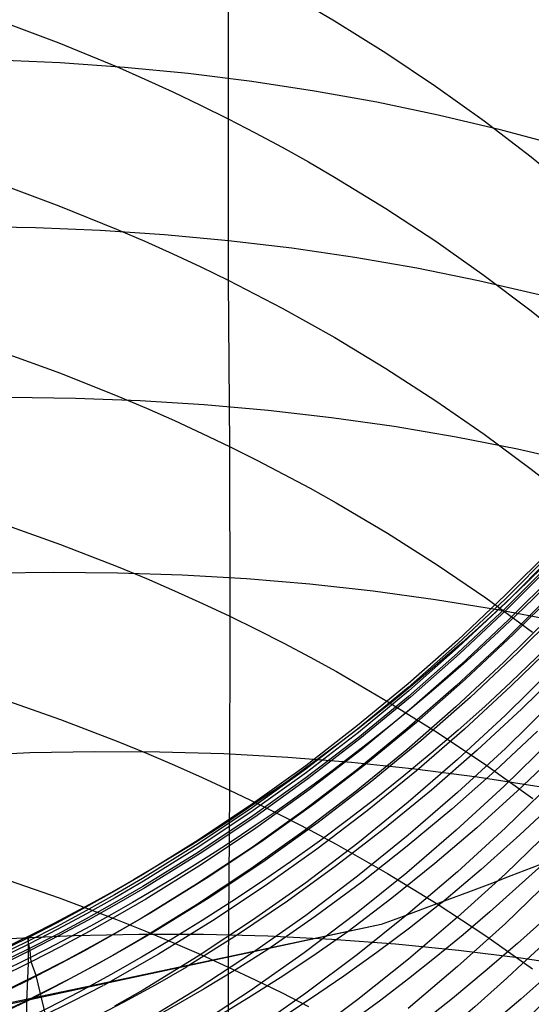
# Model space of a CAD drawing. Extents: x -383 to 1849, y -1185 to -529.
# Tile 603 of 656: x 418.68 to 422.49, y -941.87 to -934.54. Entities that reach past the tile are written whole.
import ezdxf

# ---------------------------------------------------------------- set-up
doc = ezdxf.new("R2010")
doc.units = 0
doc.layers.add('PREDEFINITO', color=7, linetype='CONTINUOUS')

msp = doc.modelspace()

# ---------------------------------------------------------------- linework, layer by layer
at = {"layer": 'PREDEFINITO'}
for p, q in [((420.2322, -934.1028, 633.724), (420.2319, -935.2748, 635.3395)), ((420.8314, -934.4299, 633.4635), (421.0262, -934.5447, 633.3725)), ((418.5322, -934.5444, 635.9521), (418.9697, -934.7094, 635.8125)), ((421.0262, -934.5447, 633.3725), (421.4082, -934.7824, 633.1843)), ((418.9697, -934.7094, 635.8125), (419.3991, -934.8862, 635.6639)), ((421.4082, -934.7824, 633.1843), (421.7799, -935.0308, 632.9883)), ((418.4962, -934.8337, 511.9742), (418.9787, -934.8554, 512.0685)), ((418.9787, -934.8554, 512.0685), (419.4586, -934.8894, 512.1714)), ((419.3991, -934.8862, 635.6639), (419.6107, -934.9789, 635.5862)), ((419.4586, -934.8894, 512.1714), (419.9353, -934.9358, 512.2827)), ((419.9353, -934.9358, 512.2827), (420.4082, -934.9945, 512.4025)), ((419.6107, -934.9789, 635.5862), (419.82, -935.0746, 635.5062)), ((420.4082, -934.9945, 512.4025), (420.8769, -935.0656, 512.5306)), ((419.82, -935.0746, 635.5062), (420.0271, -935.1733, 635.424)), ((420.8769, -935.0656, 512.5306), (421.3409, -935.1489, 512.6669)), ((421.7799, -935.0308, 632.9883), (422.1409, -935.2894, 632.7848)), ((421.3409, -935.1489, 512.6669), (421.7994, -935.2446, 512.8114)), ((420.0271, -935.1733, 635.424), (420.2319, -935.2748, 635.3395)), ((420.2319, -935.2748, 635.3395), (420.4342, -935.3792, 635.2527)), ((420.2319, -935.2748, 635.3395), (420.2326, -936.4783, 636.9306)), ((421.7994, -935.2446, 512.8114), (422.2521, -935.3527, 512.964)), ((422.1409, -935.2894, 632.7848), (422.4911, -935.5579, 632.5739)), ((420.4342, -935.3792, 635.2527), (420.6341, -935.4865, 635.1638)), ((422.2521, -935.3527, 512.964), (422.6983, -935.473, 513.1245)), ((420.6341, -935.4865, 635.1638), (420.8315, -935.5967, 635.0727)), ((420.8315, -935.5967, 635.0727), (421.0264, -935.7096, 634.9795)), ((422.4911, -935.5579, 632.5739), (422.8301, -935.8359, 632.3562)), ((421.0264, -935.7096, 634.9795), (421.4086, -935.9435, 634.7867)), ((418.5327, -935.7605, 637.5573), (418.9703, -935.9226, 637.4145)), ((418.9703, -935.9226, 637.4145), (419.3998, -936.0963, 637.2625)), ((421.4086, -935.9435, 634.7867), (421.7804, -936.1879, 634.5859)), ((418.3118, -936.0765, 510.3214), (418.7964, -936.0844, 510.4095)), ((418.7964, -936.0844, 510.4095), (419.2789, -936.1044, 510.5065)), ((419.2789, -936.1044, 510.5065), (419.7586, -936.1366, 510.6124)), ((419.3998, -936.0963, 637.2625), (419.6114, -936.1875, 637.183)), ((419.6114, -936.1875, 637.183), (419.8207, -936.2816, 637.1012)), ((419.7586, -936.1366, 510.6124), (420.2352, -936.1809, 510.7269)), ((420.2352, -936.1809, 510.7269), (420.708, -936.2374, 510.8501)), ((421.7804, -936.1879, 634.5859), (422.1416, -936.4425, 634.3773)), ((420.708, -936.2374, 510.8501), (421.1765, -936.306, 510.9817)), ((419.8207, -936.2816, 637.1012), (420.0278, -936.3785, 637.0171)), ((421.1765, -936.306, 510.9817), (421.6401, -936.3867, 511.1218)), ((420.0278, -936.3785, 637.0171), (420.2326, -936.4783, 636.9306)), ((421.6401, -936.3867, 511.1218), (422.0983, -936.4797, 511.2703)), ((420.2326, -936.4783, 636.9306), (420.435, -936.581, 636.8419)), ((420.2326, -936.4783, 636.9306), (420.2437, -937.7177, 638.4934)), ((422.0983, -936.4797, 511.2703), (422.5506, -936.5847, 511.427)), ((422.1416, -936.4425, 634.3773), (422.4919, -936.7068, 634.1613)), ((420.435, -936.581, 636.8419), (420.6349, -936.6864, 636.7509)), ((420.6349, -936.6864, 636.7509), (420.8323, -936.7947, 636.6576)), ((422.4919, -936.7068, 634.1613), (422.8311, -936.9804, 633.9382)), ((420.8323, -936.7947, 636.6576), (421.0272, -936.9057, 636.5622)), ((421.0272, -936.9057, 636.5622), (421.4094, -937.1357, 636.365)), ((418.5435, -937.0122, 639.1343), (418.9812, -937.1716, 638.9883)), ((421.4094, -937.1357, 636.365), (421.7813, -937.376, 636.1594)), ((418.9812, -937.1716, 638.9883), (419.4108, -937.3423, 638.8328)), ((418.6106, -937.3505, 508.7705), (419.0943, -937.3565, 508.8607)), ((419.0943, -937.3565, 508.8607), (419.5759, -937.3745, 508.9601)), ((419.4108, -937.3423, 638.8328), (419.6224, -937.4319, 638.7515)), ((419.5759, -937.3745, 508.9601), (420.0548, -937.4045, 509.0685)), ((419.6224, -937.4319, 638.7515), (419.8318, -937.5243, 638.6678)), ((420.0548, -937.4045, 509.0685), (420.5304, -937.4464, 509.1859)), ((421.7813, -937.376, 636.1594), (422.1425, -937.6264, 635.9459)), ((420.5304, -937.4464, 509.1859), (421.0022, -937.5004, 509.3121)), ((421.0022, -937.5004, 509.3121), (421.4697, -937.5664, 509.4471)), ((419.8318, -937.5243, 638.6678), (420.0389, -937.6196, 638.5818)), ((421.4697, -937.5664, 509.4471), (421.9323, -937.6444, 509.5907)), ((420.0389, -937.6196, 638.5818), (420.2437, -937.7177, 638.4934)), ((421.9323, -937.6444, 509.5907), (422.3895, -937.7344, 509.7429)), ((422.1425, -937.6264, 635.9459), (422.4928, -937.8863, 635.7248)), ((420.2437, -937.7177, 638.4934), (420.446, -937.8186, 638.4026)), ((420.2437, -937.7177, 638.4934), (420.2448, -938.9826, 640.0356)), ((422.3895, -937.7344, 509.7429), (422.8408, -937.8364, 509.9035)), ((420.446, -937.8186, 638.4026), (420.6459, -937.9222, 638.3095)), ((420.6459, -937.9222, 638.3095), (420.8433, -938.0286, 638.2142)), ((422.4928, -937.8863, 635.7248), (422.8319, -938.1554, 635.4963)), ((420.8433, -938.0286, 638.2142), (421.0382, -938.1377, 638.1166)), ((421.0382, -938.1377, 638.1166), (421.4203, -938.3637, 637.9149)), ((418.5446, -938.29, 640.6902), (418.9823, -938.4465, 640.5411)), ((421.4203, -938.3637, 637.9149), (421.792, -938.5999, 637.7047)), ((418.9823, -938.4465, 640.5411), (419.4119, -938.6141, 640.3823)), ((422.6458, -938.4791, 576.5063), (422.2995, -938.8264, 576.4965)), ((422.646, -938.5054, 575.0402), (422.2996, -938.8529, 575.0385)), ((422.6516, -938.5318, 573.3847), (422.3053, -938.8786, 573.3837)), ((421.792, -938.5999, 637.7047), (422.153, -938.8459, 637.4863)), ((422.6472, -938.5774, 579.4009), (422.3008, -938.9232, 579.3732)), ((422.6617, -938.5797, 571.8853), (422.3153, -938.9267, 571.889)), ((418.4421, -938.6606, 507.1668), (418.9267, -938.6532, 507.2499)), ((418.9267, -938.6532, 507.2499), (419.4095, -938.6576, 507.3425)), ((419.4095, -938.6576, 507.3425), (419.8902, -938.6738, 507.4444)), ((419.4119, -938.6141, 640.3823), (419.6235, -938.702, 640.2992)), ((419.8902, -938.6738, 507.4444), (420.3681, -938.7019, 507.5556)), ((422.6727, -938.6603, 570.4052), (422.3259, -939.0077, 570.4145)), ((419.6235, -938.702, 640.2992), (419.833, -938.7928, 640.2138)), ((420.3681, -938.7019, 507.5556), (420.8427, -938.7418, 507.6759)), ((420.8427, -938.7418, 507.6759), (421.3135, -938.7935, 507.8053)), ((419.833, -938.7928, 640.2138), (420.0401, -938.8863, 640.1259)), ((421.3135, -938.7935, 507.8053), (421.7799, -938.8571, 507.9437)), ((422.2995, -938.8264, 576.4965), (421.9425, -939.1623, 576.4874)), ((422.6367, -938.8229, 582.5721), (422.2899, -939.1677, 582.5321)), ((422.7073, -938.7696, 568.918), (422.3608, -939.1161, 568.9323)), ((420.0401, -938.8863, 640.1259), (420.2448, -938.9826, 640.0356)), ((421.7799, -938.8571, 507.9437), (422.2413, -938.9325, 508.0909)), ((422.2996, -938.8529, 575.0385), (421.9426, -939.1888, 575.0372)), ((422.3053, -938.8786, 573.3837), (421.9483, -939.2139, 573.3829)), ((422.153, -938.8459, 637.4863), (422.503, -939.1013, 637.2602)), ((422.7404, -938.907, 567.4332), (422.3939, -939.2532, 567.4528)), ((422.3008, -938.9232, 579.3732), (421.9438, -939.2575, 579.3468)), ((422.3153, -938.9267, 571.889), (421.9584, -939.262, 571.8928)), ((422.2413, -938.9325, 508.0909), (422.6974, -939.0198, 508.247)), ((420.2448, -938.9826, 640.0356), (420.2438, -940.2773, 641.5548)), ((420.2448, -938.9826, 640.0356), (420.4472, -939.0817, 639.9429)), ((422.3259, -939.0077, 570.4145), (421.9685, -939.3435, 570.4234)), ((422.6356, -938.9813, 584.125), (422.2888, -939.3252, 584.0784)), ((420.4472, -939.0817, 639.9429), (420.6471, -939.1835, 639.8478)), ((422.3608, -939.1161, 568.9323), (422.0037, -939.4511, 568.9462)), ((420.6471, -939.1835, 639.8478), (420.8445, -939.288, 639.7504)), ((421.9425, -939.1623, 576.4874), (421.5753, -939.4861, 576.479)), ((421.9426, -939.1888, 575.0372), (421.5754, -939.5128, 575.0363)), ((422.2899, -939.1677, 582.5321), (421.9326, -939.501, 582.4938)), ((422.6828, -939.1694, 565.9591), (422.3442, -939.5019, 565.9829)), ((421.9438, -939.2575, 579.3468), (421.5765, -939.5799, 579.3218)), ((421.9483, -939.2139, 573.3829), (421.581, -939.5372, 573.3825)), ((421.9584, -939.262, 571.8928), (421.5911, -939.5854, 571.8967)), ((422.3939, -939.2532, 567.4528), (422.0369, -939.5879, 567.4716)), ((420.8445, -939.288, 639.7504), (421.0394, -939.3951, 639.6507)), ((421.9685, -939.3435, 570.4234), (421.6009, -939.6673, 570.4322)), ((422.2888, -939.3252, 584.0784), (421.9314, -939.6578, 584.0337)), ((421.0394, -939.3951, 639.6507), (421.4215, -939.617, 639.4446)), ((422.6467, -939.3783, 587.1648), (422.3003, -939.7197, 587.1037)), ((422.7456, -939.3542, 564.4822), (422.4224, -939.672, 564.5097)), ((421.5753, -939.4861, 576.479), (421.198, -939.7975, 576.4713)), ((422.0037, -939.4511, 568.9462), (421.6363, -939.7741, 568.9595)), ((421.5754, -939.5128, 575.0363), (421.1981, -939.8242, 575.0358)), ((421.581, -939.5372, 573.3825), (421.2037, -939.8481, 573.3824)), ((421.9326, -939.501, 582.4938), (421.5649, -939.8224, 582.4573)), ((422.3442, -939.5019, 565.9829), (421.9957, -939.8236, 566.0057)), ((418.5436, -939.5984, 642.2224), (418.9813, -939.7518, 642.0703)), ((421.5765, -939.5799, 579.3218), (421.1992, -939.8899, 579.2981)), ((421.5911, -939.5854, 571.8967), (421.2138, -939.8963, 571.9005)), ((421.4215, -939.617, 639.4446), (421.7931, -939.849, 639.2298)), ((422.0369, -939.5879, 567.4716), (421.6695, -939.9106, 567.4895)), ((422.6463, -939.6279, 588.6753), (422.2999, -939.9681, 588.6071)), ((421.6009, -939.6673, 570.4322), (421.2232, -939.9786, 570.4407)), ((421.9314, -939.6578, 584.0337), (421.5638, -939.9784, 583.991)), ((422.4224, -939.672, 564.5097), (422.0901, -939.9799, 564.5361)), ((418.9813, -939.7518, 642.0703), (419.4109, -939.916, 641.9084)), ((421.6363, -939.7741, 568.9595), (421.2588, -940.0846, 568.9723)), ((422.3003, -939.7197, 587.1037), (421.9433, -940.0499, 587.045)), ((421.198, -939.7975, 576.4713), (420.811, -940.0959, 576.4644)), ((421.1981, -939.8242, 575.0358), (420.8111, -940.1227, 575.0357)), ((421.2037, -939.8481, 573.3824), (420.8166, -940.146, 573.3827)), ((421.5649, -939.8224, 582.4573), (421.1873, -940.1314, 582.4226)), ((421.9957, -939.8236, 566.0057), (421.6377, -940.1339, 566.0275)), ((421.7931, -939.849, 639.2298), (422.1541, -940.0906, 639.0067)), ((422.5384, -939.8391, 563.0367), (422.223, -940.1343, 563.0665)), ((419.4109, -939.916, 641.9084), (419.6225, -940.0022, 641.8237)), ((421.1992, -939.8899, 579.2981), (420.8121, -940.187, 579.2759)), ((421.2138, -939.8963, 571.9005), (420.8268, -940.1942, 571.9045)), ((421.6695, -939.9106, 567.4895), (421.2921, -940.2208, 567.5067)), ((422.6373, -939.9096, 590.1861), (422.2905, -940.249, 590.111)), ((418.2672, -940.0195, 505.5972), (418.753, -939.9987, 505.6725)), ((418.753, -939.9987, 505.6725), (419.2376, -939.9895, 505.7576)), ((419.2376, -939.9895, 505.7576), (419.7204, -939.992, 505.8524)), ((419.6225, -940.0022, 641.8237), (419.8319, -940.0912, 641.7365)), ((419.7204, -939.992, 505.8524), (420.201, -940.0062, 505.9568)), ((420.201, -940.0062, 505.9568), (420.6788, -940.032, 506.0706)), ((421.2232, -939.9786, 570.4407), (420.8359, -940.277, 570.4489)), ((421.5638, -939.9784, 583.991), (421.1861, -940.2867, 583.9504)), ((422.0901, -939.9799, 564.5361), (421.7491, -940.2775, 564.5613)), ((422.2999, -939.9681, 588.6071), (421.9428, -940.297, 588.5416)), ((422.6893, -939.9999, 561.5628), (422.3914, -940.2836, 561.5958)), ((420.6788, -940.032, 506.0706), (421.1532, -940.0695, 506.1938)), ((421.1532, -940.0695, 506.1938), (421.6238, -940.1186, 506.3262)), ((421.9433, -940.0499, 587.045), (421.5759, -940.3683, 586.9888)), ((419.8319, -940.0912, 641.7365), (420.039, -940.1829, 641.6469)), ((420.811, -940.0959, 576.4644), (420.4147, -940.381, 576.4582)), ((420.8111, -940.1227, 575.0357), (420.4147, -940.4077, 575.0361)), ((420.8166, -940.146, 573.3827), (420.4202, -940.4305, 573.3832)), ((421.1873, -940.1314, 582.4226), (420.8, -940.4277, 582.3897)), ((421.2588, -940.0846, 568.9723), (420.8717, -940.3822, 568.9845)), ((421.6377, -940.1339, 566.0275), (421.2702, -940.4324, 566.0481)), ((421.6238, -940.1186, 506.3262), (422.09, -940.1794, 506.4679)), ((422.223, -940.1343, 563.0665), (421.8994, -940.4203, 563.0949)), ((422.1541, -940.0906, 639.0067), (422.5042, -940.3414, 638.7757)), ((420.039, -940.1829, 641.6469), (420.2438, -940.2773, 641.5548)), ((420.8121, -940.187, 579.2759), (420.4157, -940.4709, 579.255)), ((420.8268, -940.1942, 571.9045), (420.4304, -940.4788, 571.9084)), ((421.2921, -940.2208, 567.5067), (420.905, -940.5182, 567.5229)), ((422.09, -940.1794, 506.4679), (422.5511, -940.2519, 506.6186)), ((422.6462, -940.2227, 591.6961), (422.2998, -940.5599, 591.6145)), ((420.2438, -940.2773, 641.5548), (420.2327, -941.5964, 643.0518)), ((420.2438, -940.2773, 641.5548), (420.4461, -940.3744, 641.4602)), ((420.8359, -940.277, 570.4489), (420.4392, -940.5619, 570.4568)), ((421.1861, -940.2867, 583.9504), (420.7988, -940.5823, 583.9118)), ((421.7491, -940.2775, 564.5613), (421.3994, -940.5644, 564.5852)), ((421.9428, -940.297, 588.5416), (421.5755, -940.6142, 588.4788)), ((422.2905, -940.249, 590.111), (421.9332, -940.5771, 590.0387)), ((422.3914, -940.2836, 561.5958), (422.086, -940.559, 561.6274)), ((420.4461, -940.3744, 641.4602), (420.646, -940.4742, 641.3632)), ((421.5759, -940.3683, 586.9888), (421.1986, -940.6745, 586.9351)), ((422.6891, -940.3477, 560.1119), (422.4078, -940.612, 560.1465)), ((420.4147, -940.381, 576.4582), (420.0092, -940.6522, 576.4528)), ((420.4147, -940.4077, 575.0361), (420.0092, -940.679, 575.0369)), ((420.4202, -940.4305, 573.3832), (420.0146, -940.7012, 573.3841)), ((420.8, -940.4277, 582.3897), (420.4034, -940.7106, 582.3588)), ((420.8717, -940.3822, 568.9845), (420.4752, -940.6664, 568.9962)), ((421.2702, -940.4324, 566.0481), (420.8938, -940.7187, 566.0677)), ((421.8994, -940.4203, 563.0949), (421.568, -940.6966, 563.122)), ((420.4157, -940.4709, 579.255), (420.0102, -940.741, 579.2357)), ((420.4304, -940.4788, 571.9084), (420.0249, -940.7495, 571.9124)), ((420.905, -940.5182, 567.5229), (420.5085, -940.8021, 567.5383)), ((420.646, -940.4742, 641.3632), (420.8434, -940.5766, 641.2639)), ((420.4392, -940.5619, 570.4568), (420.0334, -940.833, 570.4645)), ((420.7988, -940.5823, 583.9118), (420.4021, -940.8646, 583.8754)), ((420.8434, -940.5766, 641.2639), (421.0383, -940.6816, 641.1622)), ((421.3994, -940.5644, 564.5852), (421.0414, -940.8403, 564.6079)), ((421.9332, -940.5771, 590.0387), (421.5655, -940.8936, 589.9695)), ((422.086, -940.559, 561.6274), (421.7735, -940.8258, 561.6576)), ((422.2998, -940.5599, 591.6145), (421.9427, -940.8859, 591.5359)), ((422.647, -940.5654, 593.2014), (422.3006, -940.9009, 593.1133)), ((420.0092, -940.6522, 576.4528), (419.5949, -940.9092, 576.4482)), ((420.4752, -940.6664, 568.9962), (420.0695, -940.9369, 569.0072)), ((421.5755, -940.6142, 588.4788), (421.1982, -940.9192, 588.4188)), ((422.4078, -940.612, 560.1465), (422.1201, -940.8689, 560.1797)), ((420.0092, -940.679, 575.0369), (419.5949, -940.9359, 575.0382)), ((420.0102, -940.741, 579.2357), (419.5958, -940.9968, 579.2179)), ((420.0146, -940.7012, 573.3841), (419.6003, -940.9576, 573.3854)), ((420.4034, -940.7106, 582.3588), (419.9977, -940.9799, 582.3298)), ((420.8938, -940.7187, 566.0677), (420.5085, -940.9925, 566.0862)), ((421.1986, -940.6745, 586.9351), (420.8116, -940.968, 586.8841)), ((421.0383, -940.6816, 641.1622), (421.4204, -940.8992, 640.952)), ((421.568, -940.6966, 563.122), (421.2289, -940.9631, 563.1478)), ((420.0249, -940.7495, 571.9124), (419.6106, -941.0059, 571.9165)), ((420.5085, -940.8021, 567.5383), (420.1029, -941.0723, 567.5528)), ((420.0334, -940.833, 570.4645), (419.6189, -941.0897, 570.4718)), ((420.4021, -940.8646, 583.8754), (419.9964, -941.1333, 583.8413)), ((421.0414, -940.8403, 564.6079), (420.6753, -941.1049, 564.6294)), ((421.7735, -940.8258, 561.6576), (421.4539, -941.0838, 561.6864)), ((421.9427, -940.8859, 591.5359), (421.5754, -941.2003, 591.4606)), ((422.1201, -940.8689, 560.1797), (421.826, -941.1183, 560.2115)), ((422.5724, -940.8373, 558.6863), (422.1834, -941.1863, 558.7368)), ((418.5343, -940.9296, 643.7337), (418.9714, -941.0802, 643.5784)), ((419.5949, -940.9092, 576.4482), (419.3845, -941.0321, 576.4462)), ((419.5949, -940.9359, 575.0382), (419.3845, -941.0588, 575.039)), ((419.6003, -940.9576, 573.3854), (419.3899, -941.0803, 573.3861)), ((420.0695, -940.9369, 569.0072), (419.6551, -941.193, 569.0176)), ((421.1982, -940.9192, 588.4188), (420.8111, -941.2117, 588.3618)), ((421.5655, -940.8936, 589.9695), (421.1879, -941.1979, 589.9033)), ((421.4204, -940.8992, 640.952), (421.7921, -941.1265, 640.7329)), ((422.3006, -940.9009, 593.1133), (421.9437, -941.2252, 593.0284)), ((422.6466, -940.9373, 594.7002), (422.3002, -941.271, 594.6056)), ((419.3845, -941.0321, 576.4462), (419.1721, -941.1513, 576.4444)), ((419.5958, -940.9968, 579.2179), (419.3854, -941.1193, 579.2096)), ((419.6106, -941.0059, 571.9165), (419.4003, -941.1287, 571.9185)), ((419.9977, -940.9799, 582.3298), (419.5832, -941.2349, 582.3029)), ((420.5085, -940.9925, 566.0862), (420.1147, -941.2532, 566.1035)), ((420.8116, -940.968, 586.8841), (420.4151, -941.2484, 586.8358)), ((421.2289, -940.9631, 563.1478), (420.8824, -941.2193, 563.1721)), ((418.9714, -941.0802, 643.5784), (419.4005, -941.2416, 643.413)), ((419.3845, -941.0588, 575.039), (419.1721, -941.178, 575.0399)), ((419.3899, -941.0803, 573.3861), (419.1774, -941.1992, 573.3869)), ((419.6189, -941.0897, 570.4718), (419.4084, -941.2125, 570.4754)), ((420.1029, -941.0723, 567.5528), (419.6884, -941.3282, 567.5663)), ((420.6753, -941.1049, 564.6294), (420.3014, -941.3577, 564.6495)), ((421.4539, -941.0838, 561.6864), (421.1275, -941.3327, 561.7137)), ((419.1721, -941.1513, 576.4444), (418.9576, -941.2667, 576.4428)), ((419.1721, -941.178, 575.0399), (418.9576, -941.2933, 575.0409)), ((419.3854, -941.1193, 579.2096), (419.1729, -941.238, 579.2017)), ((419.4003, -941.1287, 571.9185), (419.1878, -941.2476, 571.9205)), ((419.9964, -941.1333, 583.8413), (419.5819, -941.3878, 583.8095)), ((421.7921, -941.1265, 640.7329), (422.1531, -941.3634, 640.5053)), ((419.1729, -941.238, 579.2017), (418.9584, -941.353, 579.1942)), ((419.1774, -941.1992, 573.3869), (418.9629, -941.3144, 573.3879)), ((419.1878, -941.2476, 571.9205), (418.9733, -941.3628, 571.9226)), ((419.4084, -941.2125, 570.4754), (419.1959, -941.3316, 570.4788)), ((419.5832, -941.2349, 582.3029), (419.3728, -941.357, 582.2902)), ((419.4005, -941.2416, 643.413), (419.6119, -941.3263, 643.3265)), ((419.6551, -941.193, 569.0176), (419.4446, -941.3156, 569.0226)), ((420.1147, -941.2532, 566.1035), (419.7127, -941.5006, 566.1196)), ((420.4151, -941.2484, 586.8358), (420.0095, -941.5153, 586.7903)), ((420.8111, -941.2117, 588.3618), (420.4146, -941.4911, 588.3077)), ((420.8824, -941.2193, 563.1721), (420.5287, -941.4651, 563.195)), ((421.1879, -941.1979, 589.9033), (420.8006, -941.4897, 589.8402)), ((421.5754, -941.2003, 591.4606), (421.198, -941.5027, 591.3885)), ((421.9437, -941.2252, 593.0284), (421.5763, -941.5381, 592.947)), ((422.1834, -941.1863, 558.7368), (421.9845, -941.3557, 558.7609)), ((422.6263, -941.2091, 557.2489), (422.3904, -941.4212, 557.2828)), ((418.9576, -941.2667, 576.4428), (418.7411, -941.3783, 576.4415)), ((418.9576, -941.2933, 575.0409), (418.7411, -941.4048, 575.042)), ((418.9629, -941.3144, 573.3879), (418.7464, -941.4257, 573.3889)), ((419.4446, -941.3156, 569.0226), (419.2321, -941.4344, 569.0274)), ((421.373, -941.2799, 561.0979), (419.2719, -941.7231, 566.1593)), ((421.373, -941.2799, 561.0979), (419.272, -941.729, 566.1751)), ((419.6884, -941.3282, 567.5663), (419.478, -941.4506, 567.5727)), ((419.6119, -941.3263, 643.3265), (419.8212, -941.4136, 643.2375)), ((422.3002, -941.271, 594.6056), (421.9432, -941.5938, 594.5144)), ((418.7411, -941.3783, 576.4415), (418.5092, -941.4924, 576.4402)), ((418.5985, -941.3834, 504.127), (419.0836, -941.3613, 504.2042)), ((418.7411, -941.4048, 575.042), (418.7412, -941.3806, 577.088)), ((418.7412, -941.3806, 577.088), (418.7412, -941.397, 577.7484)), ((418.7412, -941.397, 577.7484), (418.7419, -941.4641, 579.187)), ((418.9584, -941.353, 579.1942), (418.7419, -941.4641, 579.187)), ((418.9733, -941.3628, 571.9226), (418.7568, -941.4741, 571.9246)), ((419.1959, -941.3316, 570.4788), (418.9813, -941.4468, 570.4822)), ((419.0836, -941.3613, 504.2042), (419.5674, -941.3507, 504.2914)), ((419.3728, -941.357, 582.2902), (419.1603, -941.4754, 582.2781)), ((419.5819, -941.3878, 583.8095), (419.3715, -941.5096, 583.7945)), ((419.5674, -941.3507, 504.2914), (420.0494, -941.3516, 504.3884)), ((420.3014, -941.3577, 564.6495), (419.9198, -941.5984, 564.6682)), ((420.0494, -941.3516, 504.3884), (420.5292, -941.3639, 504.4953)), ((420.5292, -941.3639, 504.4953), (421.0061, -941.3878, 504.6118)), ((421.0061, -941.3878, 504.6118), (421.4796, -941.423, 504.7379)), ((421.9845, -941.3557, 558.7609), (421.7827, -941.5215, 558.7843)), ((422.1531, -941.3634, 640.5053), (422.5032, -941.6093, 640.2696)), ((418.7411, -941.4048, 575.042), (418.35, -941.594, 575.0443)), ((418.7464, -941.4257, 573.3889), (418.4301, -941.5796, 573.3905)), ((418.7419, -941.4641, 579.187), (418.4354, -941.6132, 579.1778)), ((418.7568, -941.4741, 571.9246), (418.515, -941.5926, 571.9269)), ((418.7419, -941.4641, 579.187), (418.7408, -941.5675, 580.738)), ((418.7568, -941.4741, 571.9246), (418.7411, -941.4048, 575.042)), ((418.7647, -941.5582, 570.4855), (418.7568, -941.4741, 571.9246)), ((418.9813, -941.4468, 570.4822), (418.7647, -941.5582, 570.4855)), ((419.1603, -941.4754, 582.2781), (418.9457, -941.59, 582.2665)), ((419.2321, -941.4344, 569.0274), (419.0175, -941.5494, 569.0321)), ((419.478, -941.4506, 567.5727), (419.2655, -941.5694, 567.5788)), ((419.8212, -941.4136, 643.2375), (420.0281, -941.5037, 643.1459)), ((421.4796, -941.423, 504.7379), (421.9492, -941.4698, 504.8734)), ((421.9492, -941.4698, 504.8734), (422.4144, -941.5281, 505.0183)), ((422.3904, -941.4212, 557.2828), (422.1502, -941.6283, 557.3154)), ((419.3715, -941.5096, 583.7945), (419.159, -941.6277, 583.7801)), ((419.7127, -941.5006, 566.1196), (419.3027, -941.734, 566.1344)), ((420.0095, -941.5153, 586.7903), (419.5952, -941.7682, 586.7478)), ((420.4146, -941.4911, 588.3077), (420.0091, -941.757, 588.2567)), ((420.0281, -941.5037, 643.1459), (420.2327, -941.5964, 643.0518)), ((420.8006, -941.4897, 589.8402), (420.4039, -941.7684, 589.7805)), ((421.198, -941.5027, 591.3885), (420.811, -941.7926, 591.3199)), ((421.5763, -941.5381, 592.947), (421.199, -941.839, 592.8691)), ((421.7827, -941.5215, 558.7843), (421.5782, -941.6837, 558.8069)), ((422.4144, -941.5281, 505.0183), (422.8745, -941.5979, 505.1725)), ((418.7647, -941.5582, 570.4855), (418.4286, -941.7215, 570.4905)), ((418.7408, -941.5675, 580.738), (418.7279, -941.8526, 583.7531)), ((418.9457, -941.59, 582.2665), (418.7292, -941.7007, 582.2554)), ((418.801, -941.6606, 569.0365), (418.7647, -941.5582, 570.4855)), ((419.0175, -941.5494, 569.0321), (418.801, -941.6606, 569.0365)), ((419.2655, -941.5694, 567.5788), (419.051, -941.6843, 567.5847)), ((420.2327, -941.5964, 643.0518), (420.4349, -941.6919, 642.9552)), ((420.2327, -941.5964, 643.0518), (420.2329, -942.9508, 644.5172)), ((421.9432, -941.5938, 594.5144), (421.5759, -941.905, 594.427)), ((422.6939, -941.5863, 555.815), (422.415, -941.8351, 555.8585)), ((418.801, -941.6606, 569.0365), (418.4252, -941.8421, 569.0438)), ((419.051, -941.6843, 567.5847), (418.6779, -941.8726, 567.5943)), ((418.8437, -941.836, 567.2085), (418.801, -941.6606, 569.0365)), ((419.159, -941.6277, 583.7801), (418.9444, -941.742, 583.7663)), ((420.4349, -941.6919, 642.9552), (420.6347, -941.7899, 642.8561)), ((421.5782, -941.6837, 558.8069), (421.3709, -941.8423, 558.8288)), ((422.1502, -941.6283, 557.3154), (421.9058, -941.8303, 557.3469)), ((419.2719, -941.7231, 566.1593), (417.0614, -942.1909, 571.1716)), ((419.272, -941.729, 566.1751), (417.0614, -942.2027, 571.2032)), ((418.7292, -941.7007, 582.2554), (418.348, -941.8841, 582.2374)), ((418.9444, -941.742, 583.7663), (418.7279, -941.8526, 583.7531)), ((419.5952, -941.7682, 586.7478), (419.3848, -941.8892, 586.7276)), ((420.0091, -941.757, 588.2567), (419.5947, -942.009, 588.209)), ((420.4039, -941.7684, 589.7805), (419.9982, -942.0337, 589.7241)), ((418.8729, -941.9593, 566.1484), (418.8437, -941.836, 567.2085)), ((420.811, -941.7926, 591.3199), (420.4145, -942.0697, 591.2547)), ((420.6347, -941.7899, 642.8561), (420.832, -941.8905, 642.7546)), ((421.199, -941.839, 592.8691), (420.812, -942.1275, 592.7948)), ((421.3709, -941.8423, 558.8288), (421.1609, -941.9971, 558.8499)), ((421.9058, -941.8303, 557.3469), (421.6571, -942.027, 557.3771)), ((422.415, -941.8351, 555.8585), (422.1301, -942.0769, 555.9001)), ((418.7279, -941.8526, 583.7531), (418.3093, -942.0527, 583.7296)), ((418.7279, -941.8526, 583.7531), (418.7289, -942.0284, 585.2194))]:
    msp.add_line(p, q, dxfattribs=at)
at = {"layer": 'PREDEFINITO', "extrusion": (0.015277, -0.101694, -0.994698)}
msp.add_arc((269.6723, 1032.5175, -459.5051), 14.997, 132.05505, 314.63656, dxfattribs=at)
at = {"layer": 'PREDEFINITO', "extrusion": (-0.016803, 0.114563, -0.993274)}
msp.add_arc((-272.9784, -904.2278, -691.7372), 14.9417, 95.84327, 275.27872, dxfattribs=at)
at = {"layer": 'PREDEFINITO', "extrusion": (-0.016824, 0.171811, -0.984986)}
msp.add_arc((-319.5468, -848.6333, -745.3284), 14.9608, 82.65115, 280.09999, dxfattribs=at)
at = {"layer": 'PREDEFINITO', "extrusion": (-0.016915, 0.074595, -0.99707)}
msp.add_arc((-196.6236, -949.004, -653.3622), 14.9382, 107.32431, 274.63425, dxfattribs=at)
at = {"layer": 'PREDEFINITO', "extrusion": (-0.016833, 0.307513, -0.951395)}
msp.add_arc((-360.4746, -721.5646, -863.8014), 14.979, 55.83898, 295.27303, dxfattribs=at)
at = {"layer": 'PREDEFINITO', "extrusion": (-0.016807, 0.326121, -0.945179)}
msp.add_arc((-363.4913, -703.3477, -879.1413), 14.9744, 51.68409, 297.64988, dxfattribs=at)
at = {"layer": 'PREDEFINITO', "extrusion": (0.060851, -0.293849, -0.953913)}
msp.add_arc((215.3689, 1115.2693, -221.857), 14.953, 35.41266, 135.06221, dxfattribs=at)
at = {"layer": 'PREDEFINITO', "extrusion": (0.056405, -0.275053, -0.959773)}
msp.add_arc((217.2716, 1110.0473, -246.1755), 14.9755, 41.40039, 134.83054, dxfattribs=at)
at = {"layer": 'PREDEFINITO', "extrusion": (0.071039, -0.986051, -0.150521)}
msp.add_arc((278.9113, 661.6383, 873.6266), 83.3858, 19.871301, 27.839454, dxfattribs=at)
at = {"layer": 'PREDEFINITO', "extrusion": (0.051905, -0.256186, -0.965233)}
msp.add_arc((219.6067, 1104.2669, -270.3614), 14.987, 44.79781, 134.63508, dxfattribs=at)
at = {"layer": 'PREDEFINITO', "extrusion": (0.047406, -0.237251, -0.970291)}
msp.add_arc((222.2511, 1097.9645, -294.3875), 14.9754, 48.08942, 134.48204, dxfattribs=at)
at = {"layer": 'PREDEFINITO', "extrusion": (0.005931, -0.062299, -0.99804)}
msp.add_arc((322.3373, 996.3871, -505.3209), 15.4301, 70.30913, 127.83049, dxfattribs=at)
at = {"layer": 'PREDEFINITO', "extrusion": (0.01061, -0.082056, -0.996571)}
msp.add_arc((289.726, 1016.7683, -482.4691), 15.3759, 69.65058, 129.83009, dxfattribs=at)
at = {"layer": 'PREDEFINITO', "extrusion": (0.02914, -0.160272, -0.986643)}
msp.add_arc((239.4418, 1065.9518, -389.6017), 15.1606, 61.52693, 133.07437, dxfattribs=at)
at = {"layer": 'PREDEFINITO', "extrusion": (0.015233, -0.101683, -0.9947)}
msp.add_arc((270.0985, 1031.9787, -459.5342), 15.3282, 68.22032, 131.04634, dxfattribs=at)
at = {"layer": 'PREDEFINITO', "extrusion": (0.024551, -0.140817, -0.989731)}
msp.add_arc((246.597, 1055.9793, -413.0514), 15.2241, 64.33319, 132.55497, dxfattribs=at)
at = {"layer": 'PREDEFINITO', "extrusion": (0.019903, -0.121206, -0.992428)}
msp.add_arc((256.3064, 1044.7757, -436.4492), 15.2897, 66.44152, 131.89126, dxfattribs=at)

doc.saveas('drawing.dxf')
